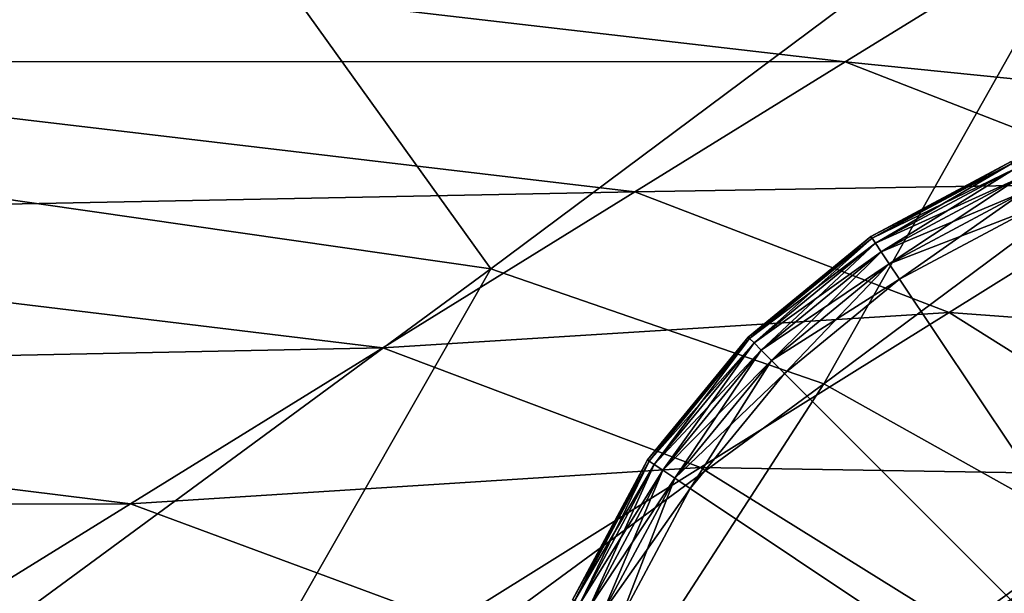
# Model space of a CAD drawing. Header units: millimetres. Extents: x 2387 to 13955, y -4964 to 364.
# Tile 826 of 1056: x 3651 to 3695, y 209 to 234. Entities that reach past the tile are written whole.
import ezdxf

# ---------------------------------------------------------------- set-up
doc = ezdxf.new("R2010")
doc.units = ezdxf.units.MM
doc.header["$MEASUREMENT"] = 0
doc.layers.add('Predefinito', color=7, linetype='Continuous', true_color=0x000000)

# ---------------------------------------------------------------- blocks, each defined once
blk = doc.blocks.new('Blocco 09')
at = {"layer": 'Predefinito'}
for points in [[(237.501, -13.127, 715.925), (210.426, -37.295, 600.68), (259.979, -44.424, 600.433)], [(259.979, -44.424, 600.433), (290.733, -21.485, 715.863), (237.501, -13.127, 715.925)], [(290.733, -21.485, 715.863), (259.979, -44.424, 600.433), (274.899, -49.577, 600.196)], [(274.899, -49.577, 600.196), (305.511, -26.772, 715.803), (290.733, -21.485, 715.863)], [(305.511, -26.772, 715.803), (274.899, -49.577, 600.196), (286.871, -56.28, 600.117)], [(216.998, -35.126, 12.172), (225.373, -29.286, 12.172), (275.858, -35.15, 12.172)], [(281.509, -31.654, 12.172), (275.858, -35.15, 12.172), (225.373, -29.286, 12.172)], [(281.509, -31.654, 12.172), (284.653, -29.623, 12.257), (298.483, -35.085, 12.259)], [(275.858, -35.15, 12.172), (281.509, -31.654, 12.172), (295.374, -37.115, 12.172)], [(298.483, -35.085, 12.259), (295.374, -37.115, 12.172), (281.509, -31.654, 12.172)], [(206.948, -42.133, 12.172), (216.998, -35.126, 12.172), (266.439, -40.975, 12.172)], [(275.858, -35.15, 12.172), (266.439, -40.975, 12.172), (216.998, -35.126, 12.172)], [(266.439, -40.975, 12.172), (275.858, -35.15, 12.172), (289.803, -40.59, 12.172)], [(295.374, -37.115, 12.172), (289.803, -40.59, 12.172), (275.858, -35.15, 12.172)], [(229.119, -67.113, 484.186), (259.979, -44.424, 600.433), (210.426, -37.295, 600.68)], [(266.439, -40.975, 12.172), (255.137, -47.966, 12.172), (206.948, -42.133, 12.172)], [(255.137, -47.966, 12.172), (266.439, -40.975, 12.172), (280.518, -46.383, 12.172)], [(289.803, -40.59, 12.172), (280.518, -46.383, 12.172), (266.439, -40.975, 12.172)], [(280.518, -46.383, 12.172), (289.803, -40.59, 12.172), (301.387, -47.925, 12.172)], [(196.898, -49.14, 12.172), (206.948, -42.133, 12.172), (255.137, -47.966, 12.172)], [(259.979, -44.424, 600.433), (229.119, -67.113, 484.186), (244.132, -72.176, 483.83)], [(244.132, -72.176, 483.83), (274.899, -49.577, 600.196), (259.979, -44.424, 600.433)], [(280.518, -46.383, 12.172), (269.375, -53.333, 12.172), (255.137, -47.966, 12.172)], [(269.375, -53.333, 12.172), (280.518, -46.383, 12.172), (292.158, -53.695, 12.172)], [(301.387, -47.925, 12.172), (292.158, -53.695, 12.172), (280.518, -46.383, 12.172)], [(255.137, -47.966, 12.172), (243.834, -54.957, 12.172), (196.898, -49.14, 12.172)], [(243.834, -54.957, 12.172), (255.137, -47.966, 12.172), (269.375, -53.333, 12.172)], [(188.523, -54.98, 12.172), (196.898, -49.14, 12.172), (243.834, -54.957, 12.172)], [(274.899, -49.577, 600.196), (244.132, -72.176, 483.83), (256.135, -78.61, 483.712)], [(256.135, -78.61, 483.712), (286.871, -56.28, 600.117), (274.899, -49.577, 600.196)], [(269.375, -53.333, 12.172), (258.233, -60.284, 12.172), (243.834, -54.957, 12.172)], [(258.233, -60.284, 12.172), (269.375, -53.333, 12.172), (281.082, -60.619, 12.172)], [(292.158, -53.695, 12.172), (281.082, -60.619, 12.172), (269.375, -53.333, 12.172)], [(281.082, -60.619, 12.172), (292.158, -53.695, 12.172), (300.01, -59.925, 12.215)], [(243.834, -54.957, 12.172), (234.415, -60.783, 12.172), (188.523, -54.98, 12.172)], [(234.415, -60.783, 12.172), (243.834, -54.957, 12.172), (258.233, -60.284, 12.172)], [(286.871, -56.28, 600.117), (256.135, -78.61, 483.712), (264.073, -83.945, 483.704)], [(264.073, -83.945, 483.704), (294.809, -61.884, 600.109), (286.871, -56.28, 600.117)]]:
    blk.add_3dface(points, dxfattribs=at)

msp = doc.modelspace()

# ---------------------------------------------------------------- linework, layer by layer
at = {"layer": 'Predefinito'}
for points in [[(3695.356, 227.879, 2), (3689.079, 224.524, 2), (3689.079, 224.524, 6)], [(3689.079, 224.524, 6), (3695.356, 227.879, 6), (3695.356, 227.879, 2)], [(3695.356, 227.879, 6), (3689.079, 224.524, 6), (3689.079, 224.524, 10)], [(3689.079, 224.524, 10), (3695.356, 227.879, 10), (3695.356, 227.879, 6)], [(3689.131, 224.448, 1.28), (3689.079, 224.524, 2), (3695.356, 227.879, 2)], [(3695.392, 227.794, 10.72), (3695.356, 227.879, 10), (3689.079, 224.524, 10)], [(3689.079, 224.524, 10), (3689.131, 224.448, 10.72), (3695.392, 227.794, 10.72)], [(3695.356, 227.879, 2), (3695.392, 227.794, 1.28), (3689.131, 224.448, 1.28)], [(3689.284, 224.218, 0.72), (3689.131, 224.448, 1.28), (3695.392, 227.794, 1.28)], [(3695.497, 227.539, 11.28), (3695.392, 227.794, 10.72), (3689.131, 224.448, 10.72)], [(3695.392, 227.794, 1.28), (3695.497, 227.539, 0.72), (3689.284, 224.218, 0.72)], [(3689.131, 224.448, 10.72), (3689.284, 224.218, 11.28), (3695.497, 227.539, 11.28)], [(3689.54, 223.835, 0.32), (3689.284, 224.218, 0.72), (3695.497, 227.539, 0.72)], [(3695.674, 227.113, 11.68), (3695.497, 227.539, 11.28), (3689.284, 224.218, 11.28)], [(3695.497, 227.539, 0.72), (3695.674, 227.113, 0.32), (3689.54, 223.835, 0.32)], [(3689.284, 224.218, 11.28), (3689.54, 223.835, 11.68), (3695.674, 227.113, 11.68)], [(3689.898, 223.299, 0.08), (3689.54, 223.835, 0.32), (3695.674, 227.113, 0.32)], [(3695.92, 226.518, 11.92), (3695.674, 227.113, 11.68), (3689.54, 223.835, 11.68)], [(3695.674, 227.113, 0.32), (3695.92, 226.518, 0.08), (3689.898, 223.299, 0.08)], [(3689.54, 223.835, 11.68), (3689.898, 223.299, 11.92), (3695.92, 226.518, 11.92)], [(3690.359, 222.609), (3689.898, 223.299, 0.08), (3695.92, 226.518, 0.08)], [(3696.238, 225.752, 12), (3695.92, 226.518, 11.92), (3689.898, 223.299, 11.92)], [(3695.92, 226.518, 0.08), (3696.238, 225.752), (3690.359, 222.609)], [(3689.898, 223.299, 11.92), (3690.359, 222.609, 12), (3696.238, 225.752, 12)], [(3690.359, 222.609), (3696.238, 225.752), (3709.25, 194.336)], [(3696.238, 225.752, 12), (3690.359, 222.609, 12), (3709.25, 194.336, 12)], [(3689.079, 224.524, 2), (3683.578, 220.009, 2), (3683.578, 220.009, 6)], [(3683.578, 220.009, 6), (3689.079, 224.524, 6), (3689.079, 224.524, 2)], [(3689.079, 224.524, 6), (3683.578, 220.009, 6), (3683.578, 220.009, 10)], [(3683.578, 220.009, 10), (3689.079, 224.524, 10), (3689.079, 224.524, 6)], [(3683.643, 219.944, 1.28), (3683.578, 220.009, 2), (3689.079, 224.524, 2)], [(3689.131, 224.448, 10.72), (3689.079, 224.524, 10), (3683.578, 220.009, 10)], [(3683.578, 220.009, 10), (3683.643, 219.944, 10.72), (3689.131, 224.448, 10.72)], [(3689.079, 224.524, 2), (3689.131, 224.448, 1.28), (3683.643, 219.944, 1.28)], [(3683.838, 219.749, 0.72), (3683.643, 219.944, 1.28), (3689.131, 224.448, 1.28)], [(3689.284, 224.218, 11.28), (3689.131, 224.448, 10.72), (3683.643, 219.944, 10.72)], [(3683.643, 219.944, 10.72), (3683.838, 219.749, 11.28), (3689.284, 224.218, 11.28)], [(3689.131, 224.448, 1.28), (3689.284, 224.218, 0.72), (3683.838, 219.749, 0.72)], [(3684.164, 219.423, 0.32), (3683.838, 219.749, 0.72), (3689.284, 224.218, 0.72)], [(3689.54, 223.835, 11.68), (3689.284, 224.218, 11.28), (3683.838, 219.749, 11.28)], [(3689.284, 224.218, 0.72), (3689.54, 223.835, 0.32), (3684.164, 219.423, 0.32)], [(3683.838, 219.749, 11.28), (3684.164, 219.423, 11.68), (3689.54, 223.835, 11.68)], [(3684.62, 218.967, 0.08), (3684.164, 219.423, 0.32), (3689.54, 223.835, 0.32)], [(3689.898, 223.299, 11.92), (3689.54, 223.835, 11.68), (3684.164, 219.423, 11.68)], [(3689.54, 223.835, 0.32), (3689.898, 223.299, 0.08), (3684.62, 218.967, 0.08)], [(3684.164, 219.423, 11.68), (3684.62, 218.967, 11.92), (3689.898, 223.299, 11.92)], [(3685.206, 218.381), (3684.62, 218.967, 0.08), (3689.898, 223.299, 0.08)], [(3690.359, 222.609, 12), (3689.898, 223.299, 11.92), (3684.62, 218.967, 11.92)], [(3689.898, 223.299, 0.08), (3690.359, 222.609), (3685.206, 218.381)], [(3684.62, 218.967, 11.92), (3685.206, 218.381, 12), (3690.359, 222.609, 12)], [(3685.206, 218.381), (3690.359, 222.609), (3709.25, 194.336)], [(3690.359, 222.609, 12), (3685.206, 218.381, 12), (3709.25, 194.336, 12)], [(3683.578, 220.009, 2), (3679.062, 214.507, 2), (3679.062, 214.507, 6)], [(3679.062, 214.507, 6), (3683.578, 220.009, 6), (3683.578, 220.009, 2)], [(3683.578, 220.009, 6), (3679.062, 214.507, 6), (3679.062, 214.507, 10)], [(3679.062, 214.507, 10), (3683.578, 220.009, 10), (3683.578, 220.009, 6)], [(3679.139, 214.456, 1.28), (3679.062, 214.507, 2), (3683.578, 220.009, 2)], [(3683.643, 219.944, 10.72), (3683.578, 220.009, 10), (3679.062, 214.507, 10)], [(3679.062, 214.507, 10), (3679.139, 214.456, 10.72), (3683.643, 219.944, 10.72)], [(3683.578, 220.009, 2), (3683.643, 219.944, 1.28), (3679.139, 214.456, 1.28)], [(3679.369, 214.303, 0.72), (3679.139, 214.456, 1.28), (3683.643, 219.944, 1.28)], [(3683.838, 219.749, 11.28), (3683.643, 219.944, 10.72), (3679.139, 214.456, 10.72)], [(3679.139, 214.456, 10.72), (3679.369, 214.303, 11.28), (3683.838, 219.749, 11.28)], [(3683.643, 219.944, 1.28), (3683.838, 219.749, 0.72), (3679.369, 214.303, 0.72)], [(3679.752, 214.047, 0.32), (3679.369, 214.303, 0.72), (3683.838, 219.749, 0.72)], [(3684.164, 219.423, 11.68), (3683.838, 219.749, 11.28), (3679.369, 214.303, 11.28)], [(3683.838, 219.749, 0.72), (3684.164, 219.423, 0.32), (3679.752, 214.047, 0.32)], [(3679.369, 214.303, 11.28), (3679.752, 214.047, 11.68), (3684.164, 219.423, 11.68)], [(3680.288, 213.688, 0.08), (3679.752, 214.047, 0.32), (3684.164, 219.423, 0.32)], [(3684.62, 218.967, 11.92), (3684.164, 219.423, 11.68), (3679.752, 214.047, 11.68)], [(3684.164, 219.423, 0.32), (3684.62, 218.967, 0.08), (3680.288, 213.688, 0.08)], [(3679.752, 214.047, 11.68), (3680.288, 213.688, 11.92), (3684.62, 218.967, 11.92)], [(3680.977, 213.228), (3680.288, 213.688, 0.08), (3684.62, 218.967, 0.08)], [(3685.206, 218.381, 12), (3684.62, 218.967, 11.92), (3680.288, 213.688, 11.92)], [(3684.62, 218.967, 0.08), (3685.206, 218.381), (3680.977, 213.228)], [(3680.288, 213.688, 11.92), (3680.977, 213.228, 12), (3685.206, 218.381, 12)], [(3680.977, 213.228), (3685.206, 218.381), (3709.25, 194.336)], [(3685.206, 218.381, 12), (3680.977, 213.228, 12), (3709.25, 194.336, 12)], [(3679.062, 214.507, 2), (3675.707, 208.23, 2), (3675.707, 208.23, 6)], [(3675.707, 208.23, 6), (3679.062, 214.507, 6), (3679.062, 214.507, 2)], [(3679.062, 214.507, 6), (3675.707, 208.23, 6), (3675.707, 208.23, 10)], [(3675.707, 208.23, 10), (3679.062, 214.507, 10), (3679.062, 214.507, 6)], [(3675.792, 208.195, 1.28), (3675.707, 208.23, 2), (3679.062, 214.507, 2)], [(3679.139, 214.456, 10.72), (3679.062, 214.507, 10), (3675.707, 208.23, 10)], [(3675.707, 208.23, 10), (3675.792, 208.195, 10.72), (3679.139, 214.456, 10.72)], [(3679.062, 214.507, 2), (3679.139, 214.456, 1.28), (3675.792, 208.195, 1.28)], [(3676.048, 208.089, 0.72), (3675.792, 208.195, 1.28), (3679.139, 214.456, 1.28)], [(3679.369, 214.303, 11.28), (3679.139, 214.456, 10.72), (3675.792, 208.195, 10.72)], [(3679.139, 214.456, 1.28), (3679.369, 214.303, 0.72), (3676.048, 208.089, 0.72)], [(3675.792, 208.195, 10.72), (3676.048, 208.089, 11.28), (3679.369, 214.303, 11.28)], [(3676.473, 207.913, 0.32), (3676.048, 208.089, 0.72), (3679.369, 214.303, 0.72)], [(3679.752, 214.047, 11.68), (3679.369, 214.303, 11.28), (3676.048, 208.089, 11.28)], [(3676.048, 208.089, 11.28), (3676.473, 207.913, 11.68), (3679.752, 214.047, 11.68)], [(3679.369, 214.303, 0.72), (3679.752, 214.047, 0.32), (3676.473, 207.913, 0.32)], [(3677.069, 207.666, 0.08), (3676.473, 207.913, 0.32), (3679.752, 214.047, 0.32)], [(3680.288, 213.688, 11.92), (3679.752, 214.047, 11.68), (3676.473, 207.913, 11.68)], [(3679.752, 214.047, 0.32), (3680.288, 213.688, 0.08), (3677.069, 207.666, 0.08)], [(3676.473, 207.913, 11.68), (3677.069, 207.666, 11.92), (3680.288, 213.688, 11.92)], [(3677.835, 207.349), (3677.069, 207.666, 0.08), (3680.288, 213.688, 0.08)], [(3680.977, 213.228, 12), (3680.288, 213.688, 11.92), (3677.069, 207.666, 11.92)], [(3680.288, 213.688, 0.08), (3680.977, 213.228), (3677.835, 207.349)], [(3677.069, 207.666, 11.92), (3677.835, 207.349, 12), (3680.977, 213.228, 12)], [(3677.835, 207.349), (3680.977, 213.228), (3709.25, 194.336)], [(3680.977, 213.228, 12), (3677.835, 207.349, 12), (3709.25, 194.336, 12)]]:
    msp.add_3dface(points, dxfattribs=at)

# ---------------------------------------------------------------- block references
msp.add_blockref('Blocco 09', (3412.066, 267.493), dxfattribs=at)

doc.saveas('drawing.dxf')
